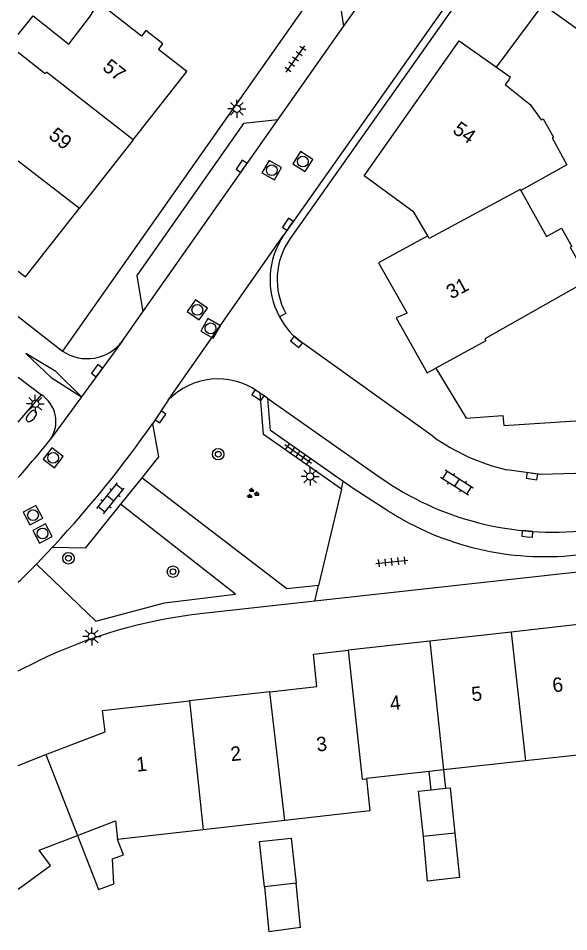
# Model space of a CAD drawing. Extents: x 131000 to 133013, y 393000 to 396501.
# Drawn here: x 131000 to 131038.3, y 394996.4 to 395059.9 of the extents above; entities that cross this region are included whole.
import ezdxf

# ---------------------------------------------------------------- set-up
doc = ezdxf.new("R2010")
doc.units = 0
for name, color, linetype in [('gg-afsc-muur', 7, 'Continuous'), ('gg-anno-huisnummerreeks BGT', 7, 'Continuous'), ('gg-bbg-bijgebouw', 7, 'Continuous'), ('gg-bbg-gedigitaliseerde bebouwing', 7, 'Continuous'), ('gg-bbg-gedigitaliseerde bijgebouw', 7, 'Continuous'), ('gg-bbg-hoofdgebouw', 7, 'Continuous'), ('gg-bbg-luifel en loopbrug', 7, 'Continuous'), ('gg-bbg-tussenscheiding', 7, 'Continuous'), ('gg-knt-verharding', 7, 'Continuous'), ('gg-knt-verharding nz', 7, 'Continuous'), ('gt-grn-weggrens', 7, 'Continuous'), ('gt-symb-boom', 7, 'Continuous'), ('gt-symb-brandkraan', 7, 'Continuous'), ('gt-symb-groenvak', 7, 'Continuous'), ('gt-symb-klinker verharding', 7, 'Continuous'), ('gt-symb-kolk', 7, 'Continuous'), ('gt-symb-lichtmast', 7, 'Continuous'), ('gt-symb-rioolschacht', 7, 'Continuous'), ('gt-symb-tegel verharding', 7, 'Continuous')]:
    doc.layers.add(name, color=color, linetype=linetype)

# ---------------------------------------------------------------- blocks, each defined once
blk = doc.blocks.new('gt0-KL1')
at = {"layer": 'gt-symb-klinker verharding'}
for p, q in [((-1.15, 0.3), (1.15, 0.3)), ((-1, -0.3), (-1, 0.3)), ((-0.5, 0.3), (-0.5, 0.45)), ((0, -0.3), (0, 0.3)), ((0.5, 0.3), (0.5, 0.45)), ((1, -0.3), (1, 0.3)), ((-1.15, -0.3), (1.15, -0.3)), ((-0.5, -0.45), (-0.5, -0.3)), ((0.5, -0.45), (0.5, -0.3))]:
    blk.add_line(p, q, dxfattribs=at)
blk = doc.blocks.new('gt0-KOLK')
at = {"layer": 'gt-symb-kolk'}
blk.add_lwpolyline([(0, 0), (0.375, 0), (0.375, 0.4), (-0.375, 0.4), (-0.375, 0), (0, 0)], dxfattribs=at)
blk = doc.blocks.new('gt0-RS')
at = {"layer": 'gt-symb-rioolschacht'}
blk.add_lwpolyline([(-0.5, -0.5), (0.5, -0.5), (0.5, 0.5), (-0.5, 0.5)], close=True, dxfattribs=at)
blk.add_circle((0, 0), 0.375, dxfattribs=at)
blk = doc.blocks.new('gt0-GRVAK')
at = {"layer": 'gt-symb-groenvak'}
for p, q in [((-0.11, 0.189), (-0.228, 0.24)), ((-0.182, 0.153), (0.088, 0.153)), ((-0.091, 0.211), (-0.156, 0.322)), ((-0.047, 0.214), (-0.047, 0.393)), ((-0.004, 0.211), (0.061, 0.322)), ((0.015, 0.189), (0.133, 0.24)), ((0.262, -0.052), (0.197, 0.059)), ((0.305, -0.049), (0.305, 0.13)), ((0.349, -0.052), (0.414, 0.059)), ((-0.245, -0.228), (-0.363, -0.177)), ((-0.318, -0.264), (-0.047, -0.264)), ((-0.226, -0.206), (-0.291, -0.095)), ((-0.183, -0.203), (-0.183, -0.024)), ((-0.139, -0.206), (-0.074, -0.095)), ((-0.12, -0.228), (-0.002, -0.177)), ((0.243, -0.074), (0.125, -0.023)), ((0.17, -0.11), (0.441, -0.11)), ((0.368, -0.074), (0.486, -0.023))]:
    blk.add_line(p, q, dxfattribs=at)
blk = doc.blocks.new('gt0-LMAST')
at = {"layer": 'gt-symb-lichtmast'}
for p, q in [((-0.182, 0.173), (-0.447, 0.438)), ((-0.005, 0.246), (-0.005, 0.621)), ((0.172, 0.173), (0.437, 0.438)), ((-0.255, -0.004), (-0.63, -0.004)), ((-0.182, -0.181), (-0.447, -0.446)), ((-0.005, -0.254), (-0.005, -0.629)), ((0.437, -0.446), (0.172, -0.181)), ((0.245, -0.004), (0.62, -0.004))]:
    blk.add_line(p, q, dxfattribs=at)
blk.add_circle((-0.005, -0.004), 0.25, dxfattribs=at)
blk = doc.blocks.new('gt0-BOOM')
at = {"layer": 'gt-symb-boom'}
for radius in [0.4, 0.2]:
    blk.add_circle((0, 0), radius, dxfattribs=at)
blk = doc.blocks.new('gt0-TEG1')
at = {"layer": 'gt-symb-tegel verharding'}
for p, q in [((-1.125, 0), (1.125, 0)), ((-0.9, -0.25), (-0.9, 0.25)), ((-0.45, -0.25), (-0.45, 0.25)), ((0, -0.25), (0, 0.25)), ((0.45, -0.25), (0.45, 0.25)), ((0.9, -0.25), (0.9, 0.25))]:
    blk.add_line(p, q, dxfattribs=at)
blk = doc.blocks.new('gt0-BR')
at = {"layer": 'gt-symb-brandkraan'}
for centre, radius, start, end in [((-0.244, 0), 0.206, 107.56694, 252.43307), ((0.599, -2.664), 3, 106.89205, 107.56694), ((0, -0.691), 0.938, 73.10799, 106.89205), ((-0.599, -2.664), 3, 72.43309, 73.10799), ((0.244, 0), 0.206, 287.56695, 72.43309), ((0.599, 2.664), 3, 252.43307, 253.10797), ((0, 0.691), 0.938, 253.10797, 286.89206), ((-0.599, 2.664), 3, 286.89206, 287.56695)]:
    blk.add_arc(centre, radius, start, end, dxfattribs=at)

msp = doc.modelspace()

# ---------------------------------------------------------------- linework, layer by layer
at = {"layer": 'gg-afsc-muur'}
msp.add_line((131033.265, 395056.538), (131036.514, 395060.902), dxfattribs=at)
msp.add_lwpolyline([(131036.514, 395060.902), (131039.277, 395058.935), (131040.783, 395056.245)], dxfattribs=at)
at = {"layer": 'gg-bbg-bijgebouw'}
for p, q in [((131030.678, 395000.168), (131028.472, 394999.927)), ((131019.633, 394996.686), (131017.435, 394996.402))]:
    msp.add_line(p, q, dxfattribs=at)
at = {"layer": 'gg-bbg-gedigitaliseerde bebouwing'}
for points in [[(131000, 395058.814), (131001.04, 395060.12), (131003.52, 395058.15), (131004.965, 395060.011), (131005.597, 395061.015)], [(131034.221, 395055.867), (131034.118, 395055.647), (131033.87, 395055.33), (131035.6, 395053.94), (131036.36, 395052.87), (131036.5, 395052.95), (131037.22, 395051.67), (131037.13, 395051.62), (131038.16, 395049.75), (131034.95, 395047.97)], [(131034.95, 395047.97), (131036.74, 395044.76), (131037.78, 395045.34), (131038.49, 395044.07), (131038.39, 395044.02), (131039.62, 395041.81)], [(131004.117, 395003.097), (131006.76, 395004.11), (131006.906, 395002.828)], [(131000, 394999.368), (131002.24, 395001), (131001.46, 395002.08), (131004.117, 395003.097)]]:
    msp.add_lwpolyline(points, dxfattribs=at)
at = {"layer": 'gg-bbg-gedigitaliseerde bijgebouw'}
for p, q in [((131028.727, 395006.278), (131029.726, 395006.387)), ((131030.375, 395003.269), (131030.678, 395000.168)), ((131028.472, 394999.927), (131028.174, 395003.029)), ((131017.115, 394999.529), (131017.435, 394996.402)), ((131019.633, 394996.686), (131019.336, 394999.77))]:
    msp.add_line(p, q, dxfattribs=at)
for points in [[(131028.174, 395003.029), (131027.83, 395006.18), (131028.727, 395006.278)], [(131029.726, 395006.387), (131030.03, 395006.42), (131030.375, 395003.269)], [(131017.115, 394999.529), (131016.77, 395002.68), (131018.98, 395002.92), (131019.336, 394999.77)]]:
    msp.add_lwpolyline(points, dxfattribs=at)
at = {"layer": 'gg-bbg-hoofdgebouw'}
for p, q in [((131033.265, 395056.538), (131034.221, 395055.867)), ((131008, 395051.49), (131004.249, 395046.72)), ((131039.895, 395017.875), (131034.286, 395017.25)), ((131034.286, 395017.25), (131028.627, 395016.619)), ((131028.627, 395016.619), (131022.956, 395015.986)), ((131017.497, 395013.085), (131011.909, 395012.462)), ((131040.936, 395008.917), (131035.273, 395008.289)), ((131000, 395007.974), (131001.926, 395008.719)), ((131035.273, 395008.289), (131029.585, 395007.659)), ((131029.585, 395007.659), (131028.586, 395007.548)), ((131018.541, 395004.14), (131012.868, 395003.5)), ((131012.868, 395003.5), (131006.906, 395002.828))]:
    msp.add_line(p, q, dxfattribs=at)
for points in [[(131008, 395051.49), (131011.735, 395056.24), (131009.753, 395057.76), (131010.065, 395058.159), (131008.883, 395059.082), (131008.575, 395058.688), (131005.597, 395061.015)], [(131028.475, 395044.808), (131027.519, 395046.453), (131024.062, 395048.983), (131030.669, 395058.362), (131033.265, 395056.538)], [(131000, 395042.351), (131000.507, 395041.961), (131004.249, 395046.72)], [(131028.475, 395044.808), (131025.053, 395042.935), (131027.044, 395039.436), (131026.284, 395039.11), (131028.435, 395035.271), (131029.037, 395035.608)], [(131029.037, 395035.608), (131031.141, 395032.126), (131033.704, 395032.319), (131033.763, 395031.606), (131045.205, 395032.349)], [(131017.497, 395013.085), (131020.761, 395013.45), (131020.535, 395015.716), (131022.956, 395015.986)], [(131001.926, 395008.719), (131006.037, 395010.309), (131005.859, 395011.787), (131011.909, 395012.462)], [(131028.586, 395007.548), (131024.216, 395007.064), (131024.219, 395007.037)], [(131024.219, 395007.037), (131024.458, 395004.807), (131018.541, 395004.14)]]:
    msp.add_lwpolyline(points, dxfattribs=at)
at = {"layer": 'gg-bbg-luifel en loopbrug'}
for p, q in [((131028.727, 395006.278), (131028.586, 395007.548)), ((131029.585, 395007.659), (131029.726, 395006.387))]:
    msp.add_line(p, q, dxfattribs=at)
msp.add_lwpolyline([(131004.117, 395003.097), (131005.586, 394999.328), (131006.644, 394999.733), (131006.558, 395001.464), (131007.317, 395001.755), (131006.906, 395002.828)], dxfattribs=at)
at = {"layer": 'gg-bbg-tussenscheiding'}
for p, q in [((131000, 395057.584), (131001.88, 395056.09)), ((131000, 395050.028), (131004.249, 395046.72)), ((131034.286, 395017.25), (131035.273, 395008.289)), ((131028.627, 395016.619), (131029.585, 395007.659)), ((131018.541, 395004.14), (131017.497, 395013.085)), ((131011.909, 395012.462), (131012.868, 395003.5)), ((131001.926, 395008.719), (131004.117, 395003.097)), ((131030.375, 395003.269), (131028.174, 395003.029)), ((131019.336, 394999.77), (131017.115, 394999.529))]:
    msp.add_line(p, q, dxfattribs=at)
for points in [[(131008, 395051.49), (131001.96, 395056.191), (131001.88, 395056.09)], [(131034.95, 395047.97), (131034.91, 395048.04), (131028.57, 395044.61), (131028.475, 395044.808)], [(131039.62, 395041.81), (131039.66, 395041.73), (131032.44, 395037.65), (131032.52, 395037.5), (131029.037, 395035.608)], [(131022.956, 395015.986), (131023.914, 395007.006), (131024.219, 395007.037)]]:
    msp.add_lwpolyline(points, dxfattribs=at)
at = {"layer": 'gg-knt-verharding'}
for p, q in [((131032.438, 395063.792), (131018.91, 395044.615)), ((131018.05, 395052.877), (131022.612, 395059.368)), ((131007.243, 395037.494), (131008.673, 395039.529)), ((131018.604, 395039.405), (131018.166, 395039.165)), ((131000, 395039.186), (131003.07, 395036.794)), ((131007.243, 395037.494), (131004.388, 395033.603)), ((131028.847, 395030.852), (131019.786, 395037.331)), ((131000, 395034.974), (131001.607, 395033.749)), ((131000, 395031.854), (131001.607, 395033.749)), ((131004.388, 395033.603), (131002.251, 395030.672)), ((131016.828, 395033.86), (131016.648, 395033.987)), ((131017.358, 395033.488), (131016.828, 395033.86)), ((131010.427, 395033.367), (131009.326, 395031.737)), ((131008.593, 395027.979), (131007.107, 395026.131)), ((131022.48, 395027.19), (131020.89, 395020.48)), ((131022.48, 395027.19), (131022.604, 395027.713)), ((131075.79, 395025.482), (131020.631, 395019.388)), ((131002.347, 395023.12), (131001.258, 395021.969)), ((131002.518, 395023.301), (131002.347, 395023.12)), ((131020.631, 395019.388), (131012.656, 395018.507)), ((131000, 395014.538), (131001.323, 395015.192))]:
    msp.add_line(p, q, dxfattribs=at)
for points in [[(131063.689, 395104.549), (131052.806, 395092.149), (131047.92, 395086.253), (131043.34, 395080.115), (131018.479, 395044.872)], [(131033.968, 395080.567), (131030.668, 395076.029), (131003.07, 395036.794)], [(131032.144, 395072.935), (131029.646, 395072.507), (131022.244, 395061.867), (131022.612, 395059.368)], [(131018.05, 395052.877), (131015.665, 395052.63), (131008.243, 395042.043), (131008.673, 395039.529)], [(131004.388, 395033.603), (131002.619, 395035.359), (131000.522, 395036.632), (131002.292, 395034.952), (131004.388, 395033.603)], [(131022.48, 395027.19), (131017.067, 395030.988), (131016.828, 395033.86)], [(131022.604, 395027.713), (131017.545, 395031.263), (131017.358, 395033.488)], [(131009.326, 395031.737), (131009.763, 395029.434), (131008.593, 395027.979)], [(131051.875, 395029.728), (131038.745, 395028.264), (131036.348, 395028.2), (131033.974, 395028.54)], [(131020.89, 395020.48), (131018.681, 395020.261), (131008.593, 395027.979)], [(131025.699, 395025.689), (131023.303, 395027.222), (131022.604, 395027.713)], [(131001.258, 395021.969), (131005.397, 395017.998), (131010.177, 395019.273), (131015.117, 395019.876), (131007.107, 395026.131)], [(131007.107, 395026.131), (131004.655, 395023.083), (131002.347, 395023.12)]]:
    msp.add_lwpolyline(points, dxfattribs=at)
for centre, radius, start, end in [((131022.967, 395041.764), 5.459, 145.29384, 208.42768), ((131022.959, 395041.763), 4.952, 144.83988, 208.43751), ((131022.964, 395041.771), 5.46, 208.50546, 234.40384), ((131004.791, 395039.321), 3.058, 235.74381, 323.30105), ((131013.897, 395030.074), 4.783, 54.88386, 136.49902), ((131000.407, 395031.892), 2.211, 326.51885, 57.1233), ((130943.176, 395078.005), 75.699, 318.6476, 321.29689), ((131037.206, 395042.549), 14.377, 234.44748, 257.00691), ((131036.63, 395042.777), 20.285, 237.39408, 276.15607), ((130939.39, 395082.334), 86.439, 314.52282, 315.70445), ((131016.397, 394984.689), 34.025, 96.31213, 116.29718)]:
    msp.add_arc(centre, radius, start, end, dxfattribs=at)
at = {"layer": 'gg-knt-verharding nz'}
for p, q in [((131022.612, 395059.368), (131032.144, 395072.935)), ((131008.673, 395039.529), (131018.05, 395052.877)), ((131017.358, 395033.488), (131025.161, 395028.006))]:
    msp.add_line(p, q, dxfattribs=at)
for centre, radius, start, end in [((130947.536, 395074.638), 75.223, 316.9638, 325.22792), ((131037.228, 395045.177), 20.987, 234.90218, 276.28321)]:
    msp.add_arc(centre, radius, start, end, dxfattribs=at)
at = {"layer": 'gt-grn-weggrens'}
for p, q in [((131010.427, 395033.367), (131018.479, 395044.872)), ((131020.631, 395019.388), (131020.89, 395020.48))]:
    msp.add_line(p, q, dxfattribs=at)

# ---------------------------------------------------------------- block references
at = {"layer": 'gt-symb-boom'}
for p in [(131013.908, 395029.616), (131003.489, 395022.377), (131010.761, 395021.448)]:
    msp.add_blockref('gt0-BOOM', p, dxfattribs=at)
at = {"layer": 'gt-symb-brandkraan', "rotation": 49.218432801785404}
msp.add_blockref('gt0-BR', (131000.911, 395032.27), dxfattribs=at)
at = {"layer": 'gt-symb-groenvak'}
msp.add_blockref('gt0-GRVAK', (131016.285, 395026.887), dxfattribs=at)
at = {"layer": 'gt-symb-klinker verharding'}
for p, rotation in [((131030.505, 395027.636), 147.12021809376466), ((131006.417, 395026.543), 51.1701750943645)]:
    msp.add_blockref('gt0-KL1', p, dxfattribs=dict(at, rotation=rotation))
at = {"layer": 'gt-symb-kolk'}
for p, rotation in [((131015.695, 395049.526), 54.89531311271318), ((131018.911, 395045.491), 54.6887865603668), ((131019.485, 395037.577), 139.90831919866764), ((131005.641, 395035.309), 53.49671701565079), ((131016.556, 395033.557), -34.45248368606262), ((131009.729, 395032.326), -124.11906284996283), ((131035.761, 395028.284), 172.06444962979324), ((131035.388, 395023.88), -5.220361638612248)]:
    msp.add_blockref('gt0-KOLK', p, dxfattribs=dict(at, rotation=rotation))
at = {"layer": 'gt-symb-lichtmast'}
for p in [(131015.201, 395053.649), (131001.191, 395033.119), (131020.298, 395028.069), (131005.111, 395016.939)]:
    msp.add_blockref('gt0-LMAST', p, dxfattribs=at)
at = {"layer": 'gt-symb-rioolschacht'}
for p, rotation in [((131019.791, 395049.972), 57.454106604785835), ((131017.632, 395049.372), 60.53928638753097), ((131012.454, 395039.654), 54.60889248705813), ((131013.377, 395038.369), 60.4612177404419), ((131002.424, 395029.366), 52.602679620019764), ((131001.023, 395025.376), 27.76921269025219), ((131001.692, 395024.106), 27.76921269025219)]:
    msp.add_blockref('gt0-RS', p, dxfattribs=dict(at, rotation=rotation))
at = {"layer": 'gt-symb-tegel verharding'}
for p, rotation in [((131019.277, 395057.1), 54.7686426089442), ((131019.471, 395029.639), -35.02487327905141), ((131025.987, 395022.135), 5.967037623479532)]:
    msp.add_blockref('gt0-TEG1', p, dxfattribs=dict(at, rotation=rotation))

# ---------------------------------------------------------------- texts
at = {"layer": 'gg-anno-huisnummerreeks BGT'}
for s, rotation, p in [('57', 321.8, (131005.79, 395056.408)), ('54', 324.8, (131030.143, 395052.019)), ('59', 321.8, (131002.049, 395051.651)), ('31', 28.5, (131030.115, 395040.372)), ('6', 6.4, (131037.203, 395013.047)), ('5', 6.4, (131031.569, 395012.419)), ('4', 6.4, (131025.904, 395011.787)), ('3', 6.4, (131020.787, 395008.925)), ('2', 6.4, (131014.815, 395008.258)), ('1', 6.4, (131008.253, 395007.526))]:
    msp.add_text(s, height=1, rotation=rotation, dxfattribs=at).set_placement(p)

doc.saveas('drawing.dxf')
